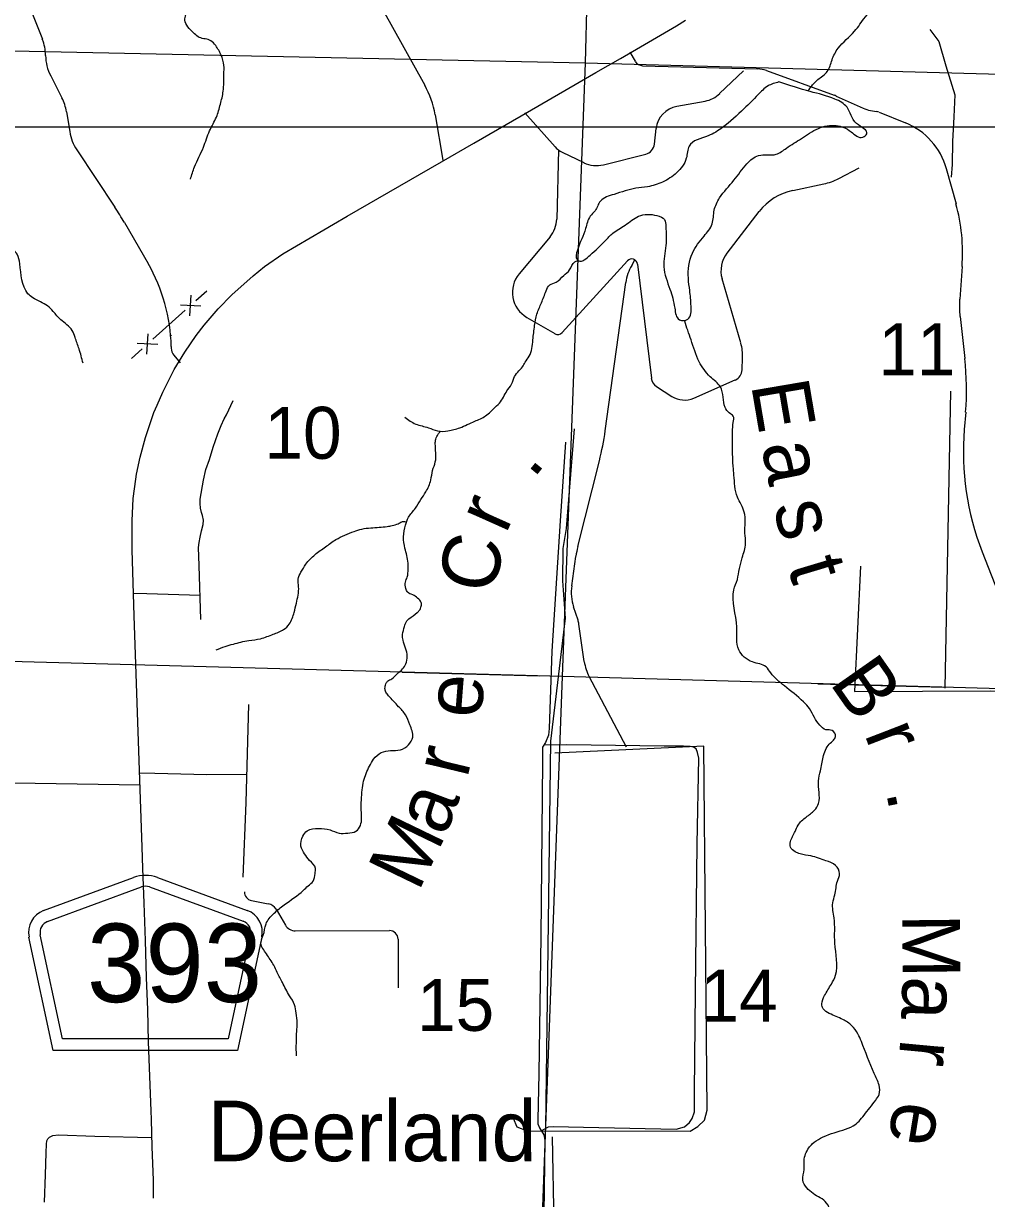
# Model space of a CAD drawing. Extents: x 1219626 to 1426462, y 456797 to 752399.
# Drawn here: x 1359212 to 1367556, y 642241 to 652418 of the extents above; entities that cross this region are included whole.
import ezdxf

# ---------------------------------------------------------------- set-up
doc = ezdxf.new("R2010")
doc.units = 0
for name, color, linetype in [('Communities and Subdivisions Names without Post Office', 7, 'Continuous'), ('County Routes Highway Center Lines', 7, 'Continuous'), ('Lakes and Ponds', 7, 'Continuous'), ('Local Roads Improved', 7, 'Continuous'), ('Local Roads Paved', 7, 'Continuous'), ('Local Roads Unimproved', 7, 'Continuous'), ('Masks', 7, 'Continuous'), ('Narrow River Creek and Branch and Slough', 7, 'Continuous'), ('Narrow River Creek and Branch and Slough Text', 7, 'Continuous'), ('Roadshields County Roads', 7, 'Continuous'), ('Section Lines', 7, 'Continuous'), ('Section Numbers', 7, 'Continuous'), ('Uninventoried Roads and Features', 7, 'Continuous')]:
    doc.layers.add(name, color=color, linetype=linetype)

msp = doc.modelspace()

# ---------------------------------------------------------------- linework, layer by layer
at = {"layer": 'County Routes Highway Center Lines'}
msp.add_lwpolyline([(1360337, 642243), (1360339, 642401), (1360327, 642688), (1360320, 642924), (1360319, 643000), (1360307, 643298), (1360296, 643601), (1360289, 643874), (1360278, 644156), (1360268, 644475), (1360257, 644799), (1360246, 645102), (1360240, 645285), (1360195, 646618), (1360172, 647287), (1360152, 647859), (1360152, 648111), (1360163, 648304), (1360186, 648472), (1360192, 648515), (1360222, 648663), (1360269, 648833), (1360342, 649048), (1360369, 649113), (1360419, 649226), (1360517, 649421), (1360611, 649571), (1360708, 649716), (1360778, 649806), (1360899, 649946), (1361018, 650067), (1361203, 650234), (1361301, 650313), (1361460, 650423), (1361814, 650630), (1361898, 650681), (1362015, 650749), (1362833, 651219), (1363113, 651382), (1363524, 651618), (1364171, 651993), (1364385, 652115), (1364871, 652397), (1364949, 652448)], dxfattribs=at)
at = {"layer": 'Lakes and Ponds'}
for points in [[(1364619, 651003), (1364518, 650991), (1364329, 650938), (1364211, 650879), (1364164, 650796), (1364123, 650749), (1364082, 650643), (1364011, 650454), (1364011, 650371), (1364040, 650360), (1364070, 650371), (1364123, 650413), (1364253, 650537), (1364318, 650602), (1364424, 650672), (1364542, 650749), (1364701, 650755), (1364766, 650720), (1364778, 650661), (1364778, 650495), (1364760, 650312), (1364813, 650117), (1364855, 649952), (1364896, 649852), (1364967, 649858), (1364996, 649970), (1364985, 650106), (1364973, 650212), (1365008, 650429), (1365109, 650577), (1365179, 650683), (1365197, 650801), (1365244, 650908), (1365368, 651061), (1365480, 651203), (1365581, 651274), (1365734, 651286), (1365823, 651339), (1365952, 651421), (1366100, 651510), (1366253, 651534), (1366383, 651481), (1366484, 651433), (1366519, 651463), (1366431, 651551), (1366348, 651693), (1366242, 651764), (1366029, 651829), (1365758, 651912)], [(1365758, 651912), (1365663, 651877), (1365575, 651800), (1365457, 651682), (1365268, 651517), (1365144, 651446), (1364979, 651357), (1364955, 651251), (1364872, 651127), (1364749, 651044), (1364619, 651003)]]:
    msp.add_spline(points, degree=3, dxfattribs=at)
at = {"layer": 'Local Roads Improved'}
for p, q in [((1362324, 652538), (1362688, 651883)), ((1365244, 651811), (1365451, 652008)), ((1364872, 651701), (1365117, 651746)), ((1362778, 651628), (1362845, 651235)), ((1363555, 651645), (1363818, 651350)), ((1364678, 651373), (1364693, 651509)), ((1363848, 651323), (1363832, 650724)), ((1363880, 651303), (1364067, 651213)), ((1364237, 651195), (1364603, 651287)), ((1366276, 651076), (1366452, 651168)), ((1365879, 650973), (1366147, 651029)), ((1365308, 650430), (1365587, 650790)), ((1363774, 650571), (1363506, 650250)), ((1363879, 649741), (1364445, 650362)), ((1364532, 650335), (1364652, 649346)), ((1365427, 649651), (1365265, 650206)), ((1363573, 649873), (1363817, 649732)), ((1365439, 649418), (1365443, 649522)), ((1365019, 649174), (1365379, 649331)), ((1364697, 649274), (1364831, 649188))]:
    msp.add_line(p, q, dxfattribs=at)
for points in [[(1360747, 647255), (1360735, 647723), (1360729, 647879), (1360734, 647922), (1360743, 647969), (1360754, 648024), (1360768, 648078), (1360771, 648115), (1360762, 648156), (1360754, 648183), (1360744, 648220), (1360742, 648261), (1360743, 648298), (1360772, 648463), (1360793, 648556), (1360822, 648642), (1360854, 648750), (1360895, 648863), (1360925, 648936), (1360950, 648993), (1360971, 649030), (1361028, 649153)], [(1363907, 648792), (1363862, 648110), (1363789, 646982), (1363768, 646311), (1363762, 646253), (1363735, 646191), (1363708, 646151), (1363710, 646027), (1363694, 644509), (1363677, 643325), (1363669, 642921), (1363669, 642888), (1363683, 642852), (1363721, 642792), (1363729, 642745), (1363721, 642111), (1363715, 641635), (1363707, 641333)], [(1360742, 647464), (1360280, 647478), (1360165, 647481)], [(1361114, 645023), (1361140, 645671), (1361163, 646520)], [(1363698, 642828), (1363762, 642863), (1363804, 642865), (1364065, 642859), (1364866, 642842), (1364938, 642861), (1364984, 642898), (1365005, 642935), (1365025, 642991), (1365026, 643039), (1365026, 643165), (1365036, 644033), (1365050, 645309), (1365063, 646056), (1365052, 646104), (1365040, 646135), (1365017, 646149), (1364988, 646156), (1364932, 646158), (1364762, 646158), (1363920, 646170), (1363719, 646168)], [(1361146, 645913), (1360799, 645911), (1360351, 645923), (1360218, 645925)], [(1360222, 645821), (1359130, 645839), (1359096, 645835), (1359072, 645814), (1359061, 645791), (1359059, 645663), (1359059, 645279), (1359061, 644091), (1359059, 644031)]]:
    msp.add_lwpolyline(points, dxfattribs=at)
for centre, radius, start, end in [((1361990, 651494), 800, 9.6442, 29.1118), ((1365072, 651992), 250, 280.5073, 313.6939), ((1364912, 651484), 220, 100.5073, 173.5849), ((1363967, 651483), 200, 221.7456, 244.2244), ((1364579, 651384), 100, 284.038, 353.5849), ((1364176, 651438), 250, 244.2244, 284.038), ((1366043, 651518), 500, 281.8998, 297.7556), ((1365982, 650483), 500, 101.8998, 142.1567), ((1363582, 650731), 250, 320.1377, 358.5364), ((1364482, 650329), 50, 6.9301, 137.6355), ((1365505, 650277), 250, 142.1567, 196.2798), ((1363698, 650089), 250, 140.1377, 239.9219), ((1363842, 649775), 50, 239.9219, 317.6355), ((1365043, 649538), 400, 357.6822, 16.2798), ((1365339, 649422), 100, 293.6023, 357.6822), ((1364751, 649359), 100, 186.9301, 237.3172), ((1364939, 649357), 200, 237.3172, 293.6023)]:
    msp.add_arc(centre, radius, start, end, dxfattribs=at)
at = {"layer": 'Local Roads Paved'}
msp.add_lwpolyline([(1359393, 642208), (1359403, 642447), (1359408, 642636), (1359410, 642711), (1359414, 642741), (1359423, 642757), (1359438, 642773), (1359467, 642788), (1359516, 642792), (1359829, 642782), (1360325, 642768)], dxfattribs=at)
at = {"layer": 'Local Roads Unimproved'}
for p, q in [((1361188, 644822), (1361333, 644793)), ((1361400, 644746), (1361481, 644609)), ((1361567, 644560), (1362382, 644561)), ((1362457, 644486), (1362457, 644067))]:
    msp.add_line(p, q, dxfattribs=at)
for centre, radius, start, end in [((1361202, 644895), 75, 178.4294, 258.791), ((1361314, 644695), 100, 30.7858, 78.791), ((1361567, 644660), 100, 210.7858, 270.0521), ((1362382, 644486), 75, 0.0521, 90.0521)]:
    msp.add_arc(centre, radius, start, end, dxfattribs=at)
at = {"layer": 'Masks'}
for p, q in [((1362493, 646799), (1363681, 646767)), ((1366094, 646700), (1367187, 646670))]:
    msp.add_line(p, q, dxfattribs=at)
at = {"layer": 'Narrow River Creek and Branch and Slough'}
for points in [[(1360659, 651070), (1360694, 651176), (1360771, 651347), (1360824, 651489), (1360883, 651607), (1360918, 651719), (1360942, 651832), (1360948, 651979), (1360948, 652056), (1360924, 652145), (1360877, 652227), (1360836, 652269), (1360735, 652298), (1360694, 652328), (1360647, 652375), (1360612, 652434), (1360629, 652534), (1360653, 652623), (1360730, 652741), (1360818, 652818), (1360836, 652865), (1360830, 652983), (1360824, 653084), (1360848, 653219), (1360865, 653332), (1360854, 653503), (1360836, 653627), (1360854, 653733), (1360889, 653839), (1360901, 653875), (1360942, 653910), (1361001, 653934), (1361155, 653975), (1361296, 654011), (1361379, 654052), (1361461, 654119), (1361509, 654179), (1361532, 654338), (1361526, 654474), (1361497, 654598), (1361491, 654734), (1361479, 654934), (1361485, 655153), (1361473, 655336), (1361467, 655430), (1361450, 655549), (1361456, 655678), (1361473, 655814), (1361467, 655903), (1361485, 655985), (1361515, 656027), (1361539, 656073)], [(1366009, 651835), (1366094, 651932), (1366177, 652003), (1366218, 652103), (1366271, 652204), (1366413, 652351), (1366507, 652475), (1366554, 652546), (1366554, 652658), (1366637, 652812), (1366696, 652936), (1366732, 653048), (1366714, 653142), (1366702, 653243), (1366743, 653355), (1366820, 653444), (1366926, 653562), (1367033, 653692), (1367092, 653816), (1367168, 654022), (1367227, 654164), (1367292, 654259), (1367304, 654306), (1367322, 654365), (1367351, 654418), (1367387, 654424), (1367440, 654406), (1367479, 654399)], [(1359728, 649476), (1359693, 649600), (1359658, 649700), (1359634, 649759), (1359534, 649853), (1359469, 649924), (1359421, 649972), (1359292, 650042), (1359250, 650078), (1359179, 650338), (1359156, 650420), (1359091, 650485), (1358878, 650633), (1358784, 650721), (1358701, 650763), (1358625, 650810), (1358589, 650840), (1358518, 650952), (1358483, 651064), (1358483, 651164), (1358483, 651229), (1358424, 651312), (1358359, 651336), (1358271, 651271), (1358176, 651217), (1358046, 651182), (1357928, 651153), (1357816, 651164), (1357669, 651188), (1357586, 651182), (1357466, 651187)], [(1362516, 649008), (1362610, 648949), (1362721, 648917), (1362799, 648890), (1362890, 648890), (1362992, 648917), (1363122, 648973), (1363216, 649020), (1363299, 649095), (1363346, 649142), (1363378, 649197), (1363409, 649248), (1363449, 649311), (1363460, 649347), (1363535, 649445), (1363559, 649484), (1363594, 649536), (1363626, 649677), (1363641, 649803), (1363661, 649902), (1363700, 650000), (1363740, 650102), (1363771, 650154), (1363826, 650177), (1363893, 650236), (1363944, 650284), (1363988, 650354), (1364016, 650366)], [(1365398, 647602), (1365439, 647791), (1365469, 647915), (1365463, 648004), (1365457, 648187), (1365398, 648317), (1365368, 648506), (1365362, 648582), (1365356, 648881), (1365362, 648963), (1365362, 649016), (1365327, 649046), (1365291, 649093), (1365274, 649182), (1365250, 649270), (1365162, 649359), (1365067, 649489), (1364996, 649678), (1364967, 649761), (1364941, 649840)], [(1361576, 643477), (1361576, 643588), (1361580, 643690), (1361584, 643761), (1361573, 643847), (1361561, 643918), (1361517, 643997), (1361455, 644111), (1361411, 644198), (1361380, 644261), (1361317, 644359), (1361285, 644406), (1361270, 644434), (1361289, 644521), (1361313, 644619), (1361340, 644666), (1361384, 644713), (1361470, 644784), (1361636, 644910), (1361679, 644950), (1361722, 644989), (1361738, 645056), (1361742, 645099), (1361691, 645170), (1361647, 645225), (1361616, 645292), (1361632, 645379), (1361671, 645426), (1361769, 645446), (1361868, 645434), (1361946, 645406), (1362021, 645406), (1362092, 645422), (1362131, 645473), (1362139, 645603), (1362147, 645780), (1362159, 645856), (1362210, 645986), (1362245, 646045), (1362312, 646104), (1362391, 646120), (1362477, 646127), (1362548, 646171), (1362584, 646238), (1362560, 646344), (1362521, 646431), (1362462, 646501), (1362375, 646596), (1362352, 646627), (1362344, 646659), (1362352, 646698), (1362367, 646722), (1362403, 646742), (1362450, 646785), (1362497, 646828), (1362525, 646871), (1362537, 646938), (1362501, 647076), (1362497, 647127), (1362513, 647194), (1362529, 647238), (1362552, 647261), (1362623, 647316), (1362643, 647336), (1362658, 647371), (1362658, 647403), (1362627, 647442), (1362584, 647470), (1362540, 647493), (1362525, 647525), (1362521, 647580), (1362537, 647623), (1362544, 647694), (1362544, 647745), (1362517, 647873), (1362505, 647972), (1362521, 648074), (1362548, 648141), (1362607, 648220), (1362655, 648295), (1362698, 648361), (1362741, 648464), (1362757, 648547), (1362780, 648621), (1362780, 648779), (1362784, 648818), (1362804, 648861), (1362823, 648886)], [(1360880, 646992), (1360959, 647023), (1361030, 647043), (1361163, 647074), (1361266, 647090), (1361376, 647129), (1361466, 647169), (1361514, 647216), (1361557, 647318), (1361576, 647397), (1361596, 647539), (1361592, 647606), (1361616, 647665), (1361659, 647736), (1361738, 647818), (1361828, 647885), (1361919, 647948), (1362076, 648019), (1362143, 648039), (1362222, 648050), (1362363, 648062), (1362407, 648070), (1362458, 648086), (1362489, 648102), (1362505, 648106), (1362529, 648101)], [(1367168, 640176), (1367050, 640206), (1367009, 640253), (1366973, 640342), (1366938, 640460), (1366914, 640536), (1366873, 640613), (1366826, 640625), (1366643, 640601), (1366537, 640584), (1366490, 640572), (1366419, 640590), (1366389, 640637), (1366318, 640725), (1366165, 640879), (1366012, 641027), (1365923, 641103), (1365882, 641145), (1365870, 641192), (1365893, 641316), (1365947, 641405), (1366000, 641469), (1366053, 641534), (1366106, 641641), (1366147, 641865), (1366206, 642042), (1366206, 642113), (1366171, 642202), (1366053, 642284), (1366000, 642332), (1365964, 642402), (1365976, 642491), (1365976, 642568), (1366017, 642680), (1366047, 642715), (1366118, 642763), (1366312, 642834), (1366401, 642869), (1366495, 642963), (1366596, 643093), (1366625, 643141), (1366625, 643223), (1366584, 643324), (1366472, 643602), (1366442, 643667), (1366389, 643738), (1366312, 643791), (1366194, 643844), (1366141, 643885), (1366130, 643927), (1366153, 643998), (1366212, 644098), (1366248, 644175), (1366242, 644452), (1366236, 644671), (1366224, 644801), (1366242, 644872), (1366265, 644990), (1366283, 645055), (1366248, 645125), (1366165, 645167), (1366035, 645208), (1365941, 645226), (1365899, 645244), (1365858, 645285), (1365858, 645332), (1365899, 645421), (1365923, 645474), (1365994, 645545), (1366065, 645604), (1366100, 645663), (1366100, 645858), (1366118, 645946), (1366141, 646064), (1366194, 646177), (1366230, 646212), (1366248, 646242), (1366218, 646295), (1366165, 646301), (1366112, 646342), (1366065, 646407), (1366023, 646484), (1365970, 646543), (1365805, 646681), (1365687, 646793), (1365646, 646846), (1365528, 646888), (1365410, 646994), (1365392, 647189), (1365368, 647514), (1365398, 647602)]]:
    msp.add_spline(points, degree=3, dxfattribs=at)
at = {"layer": 'Roadshields County Roads'}
for p, q in [((1359386, 644735), (1360165, 645021)), ((1359420, 644641), (1360234, 644940)), ((1360303, 644940), (1361116, 644642)), ((1360372, 645021), (1361150, 644736)), ((1359470, 643523), (1359259, 644505)), ((1359551, 643623), (1359357, 644526)), ((1361179, 644527), (1360985, 643623)), ((1361277, 644506), (1361066, 643523)), ((1360985, 643623), (1359551, 643623)), ((1361066, 643523), (1359470, 643523))]:
    msp.add_line(p, q, dxfattribs=at)
for centre, radius, start, end in [((1360269, 644740), 300, 69.827, 110.173), ((1360269, 644846), 100, 69.827, 110.173), ((1359455, 644547), 200, 110.173, 192.0999), ((1361081, 644548), 200, 347.9001, 69.827), ((1359455, 644547), 100, 110.173, 192.0999), ((1361081, 644548), 100, 347.9001, 69.827)]:
    msp.add_arc(centre, radius, start, end, dxfattribs=at)
at = {"layer": 'Section Lines'}
for p, q in [((1364199, 657285), (1364080, 652079)), ((1358783, 652190), (1364080, 652079)), ((1364080, 652079), (1363880, 646761)), ((1364080, 652079), (1369316, 651934)), ((1363880, 646761), (1358708, 646903)), ((1363880, 646761), (1363679, 641347)), ((1369162, 646615), (1363880, 646761))]:
    msp.add_line(p, q, dxfattribs=at)
at = {"layer": 'Uninventoried Roads and Features'}
for p, q in [((1359137, 652885), (1359375, 652283)), ((1364467, 652170), (1364513, 652091)), ((1359448, 651964), (1359545, 651774)), ((1364575, 652053), (1365572, 652025)), ((1365650, 652010), (1366236, 651798)), ((1366254, 651790), (1366487, 651684)), ((1359584, 651654), (1359612, 651482)), ((1366550, 651665), (1366604, 651656)), ((1366625, 651650), (1366854, 651558)), ((1359674, 651324), (1360004, 650827)), ((1367208, 651161), (1367292, 650857)), ((1360086, 650694), (1360291, 650339)), ((1364482, 650323), (1364510, 650370)), ((1367345, 650313), (1367324, 650031)), ((1364253, 648890), (1364430, 650175)), ((1360654, 649887), (1360664, 650064)), ((1360799, 650100), (1360706, 650017)), ((1360612, 649934), (1360333, 649684)), ((1360747, 649971), (1360571, 649980)), ((1367327, 649880), (1367368, 649518)), ((1360281, 649554), (1360291, 649730)), ((1360375, 649637), (1360198, 649647)), ((1360489, 649714), (1360495, 649718)), ((1360491, 649622), (1360492, 649606)), ((1360240, 649601), (1360147, 649517)), ((1360515, 649545), (1360568, 649480)), ((1367243, 649234), (1367196, 646661)), ((1367376, 649052), (1367364, 648903)), ((1364014, 647887), (1364202, 648631)), ((1363962, 647549), (1363998, 647803)), ((1367518, 647842), (1367679, 647429)), ((1364017, 647250), (1363978, 647366)), ((1364071, 646891), (1364025, 647215)), ((1364437, 646149), (1364114, 646761)), ((1363822, 641369), (1363796, 642775))]:
    msp.add_line(p, q, dxfattribs=at)
for points in [[(1367065, 652366), (1367143, 652263), (1367204, 652051), (1367282, 651800), (1367274, 651610), (1367261, 651396), (1367260, 651196), (1367250, 651088)], [(1363739, 642850), (1363780, 646203), (1363909, 647269), (1363885, 647592), (1363888, 647870), (1363918, 648045), (1363986, 648907)], [(1366464, 647718), (1366413, 646633), (1367592, 646637), (1367667, 646635), (1367711, 646575), (1367734, 646505), (1367767, 646399), (1367750, 646241), (1367776, 643995), (1367736, 642018)], [(1363455, 642937), (1363486, 642861), (1363576, 642828), (1364989, 642823), (1365055, 642865), (1365113, 642920), (1365135, 643005), (1365108, 646158), (1363816, 646099)]]:
    msp.add_lwpolyline(points, dxfattribs=at)
msp.add_lwpolyline([(1353291, 651523), (1369998, 651523), (1369980, 641515), (1353273, 641515)], close=True, dxfattribs=at)
for centre, radius, start, end in [((1359003, 652135), 400, 0.8228, 21.6278), ((1359803, 652147), 400, 180.8228, 207.165), ((1364578, 652128), 75, 209.9663, 268.3599), ((1365565, 651775), 250, 70.1028, 88.3599), ((1359189, 651591), 400, 9.0557, 27.165), ((1366151, 651562), 250, 65.5905, 70.1028), ((1366591, 651912), 250, 245.5905, 260.6035), ((1366587, 651558), 100, 68.005, 80.6035), ((1366630, 651001), 600, 15.4117, 68.005), ((1360007, 651545), 400, 189.0557, 213.5784), ((1365749, 650432), 1600, 355.7174, 15.4117), ((1357921, 649444), 2500, 29.9996, 33.5784), ((1358992, 649589), 1500, 1.241, 29.9996), ((1364827, 650120), 400, 149.4842, 172.131), ((1368121, 649971), 800, 175.7174, 186.5197), ((1360592, 649608), 100, 181.241, 219.4868), ((1364983, 649245), 2400, 355.3901, 6.5197), ((1361875, 649219), 2400, 345.8255, 352.131), ((1369756, 648710), 2400, 175.3901, 201.207), ((1364790, 647691), 800, 165.8255, 171.9166), ((1364358, 647492), 400, 171.9166, 198.4659), ((1363827, 647187), 200, 8.0779, 18.4659), ((1364467, 646947), 400, 188.0779, 207.8644)]:
    msp.add_arc(centre, radius, start, end, dxfattribs=at)

# ---------------------------------------------------------------- texts
at = {"layer": 'Communities and Subdivisions Names without Post Office'}
msp.add_text('Deerland', height=525, rotation=0.0002, dxfattribs=at).set_placement((1360809, 642564))
at = {"layer": 'Narrow River Creek and Branch and Slough Text'}
for s, rotation, p in [('E', 279.6682, (1365515, 649293)), ('a', 281.1794, (1365604, 648765)), ('.', 50.7591, (1363627, 648467)), ('r', 65.8976, (1363390, 647988)), ('s', 283.4139, (1365708, 648240)), ('C', 77.7298, (1363284, 647461)), ('t', 286.7043, (1365830, 647719)), ('B', 305.0136, (1366189, 646709)), ('e', 85.5607, (1363178, 646395)), ('r', 291.084, (1366495, 646267)), ('r', 76.5201, (1363056, 645873)), ('a', 69.4127, (1362867, 645371)), ('.', 281.3389, (1366684, 645765)), ('M', 64.2299, (1362633, 644889)), ('M', 270.6364, (1366825, 644705)), ('a', 267.9198, (1366831, 644170)), ('r', 264.6662, (1366812, 643634)), ('e', 260.7528, (1366762, 643101))]:
    msp.add_text(s, height=500, rotation=rotation, dxfattribs=at).set_placement(p)
at = {"layer": 'Roadshields County Roads'}
msp.add_text('393', height=680, dxfattribs=at).set_placement((1359762, 643942))
at = {"layer": 'Section Numbers'}
for s, p in [('11', (1366618, 649372)), ('10', (1361299, 648648)), ('14', (1365077, 643774)), ('15', (1362621, 643693))]:
    msp.add_text(s, height=450, rotation=0.0002, dxfattribs=at).set_placement(p)

doc.saveas('drawing.dxf')
